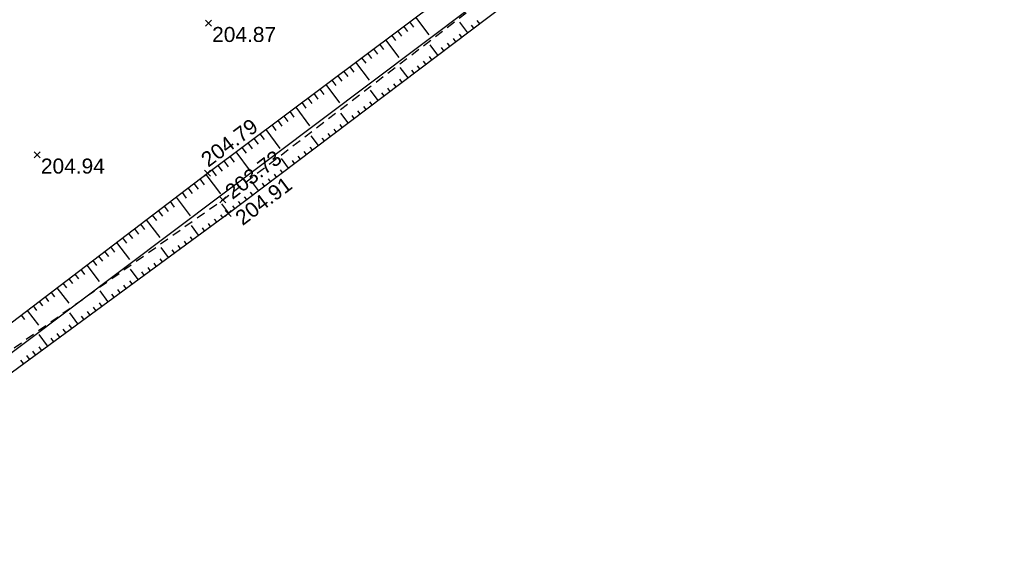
# Model space of a CAD drawing. Extents: x 1616800 to 1632437, y 2248456 to 2251974.
# Tile 266 of 399: x 1618258 to 1618324, y 2251271 to 2251307. Entities that reach past the tile are written whole.
import ezdxf
from ezdxf.enums import TextEntityAlignment as Align

# ---------------------------------------------------------------- set-up
doc = ezdxf.new("R2010")
doc.units = 0
doc.header["$LTSCALE"] = 2
doc.header["$PDMODE"] = 3
doc.header["$PDSIZE"] = 0.2
doc.linetypes.add('CONTINU', pattern=[0])
doc.linetypes.add('FOSSE', pattern=[0.5, 0.3, -0.2])
doc.layers.get('0').update_dxf_attribs({"linetype": 'CONTINUOUS'})
for name, color, linetype in [('X-PTS TOPO-TEXTE TOPOALT', 8, 'CONTINUOUS'), ('X-PTS TOPO-TOPOPOINT', 8, 'CONTINUOUS'), ('Y - FDP TOPO-LIMITES_ 98061', 8, 'CONTINUOUS'), ('Y-FDP TOPO-TOP_AXE_FOSSE', 8, 'CONTINUOUS'), ('Y-FDP TOPO-TOP_BARBULE', 8, 'CONTINUOUS'), ('Y-FDP TOPO-TOP_TALUS', 8, 'CONTINUOUS')]:
    doc.layers.add(name, color=color, linetype=linetype)
doc.styles.get("Standard").update_dxf_attribs({"font": 'arial.ttf'})

# ---------------------------------------------------------------- blocks, each defined once
blk = doc.blocks.new('TCPOINT')
at = {"color": 0}
blk.add_point((0, 0), dxfattribs=at)
at = {"layer": 'X-PTS TOPO-TEXTE TOPOALT'}
blk.add_attdef('ALT', text='', height=0.75, dxfattribs=at).set_placement((0.25, -0.25), align=Align.TOP_LEFT)
blk = doc.blocks.new('TCPOINT_C')
at = {"color": 0}
blk.add_point((0, 0), dxfattribs=at)
at = {"layer": 'X-PTS TOPO-TEXTE TOPOALT'}
blk.add_attdef('ALT', text='', height=0.75, dxfattribs=at).set_placement((0.5, 0.09), align=Align.MIDDLE_LEFT)
blk = doc.blocks.new('TCPOINT_2')
at = {"color": 0}
blk.add_point((0, 0), dxfattribs=at)
at = {"layer": 'X-PTS TOPO-TEXTE TOPOALT'}
blk.add_attdef('ALT', (0.25, 0.25), '', height=0.75, dxfattribs=at)

msp = doc.modelspace()

# ---------------------------------------------------------------- linework, layer by layer
at = {"layer": 'Y - FDP TOPO-LIMITES_ 98061', "flags": 128}
msp.add_lwpolyline([(1618000.033, 2251119.6372), (1618010.804, 2251118.9442), (1618115.6175, 2251197.6704), (1618016.3138, 2251311.8142), (1617999.4777, 2251326.37), (1617969.9379, 2251352.0601), (1617934.7754, 2251382.3083), (1618000.3795, 2251451.6653), (1618016.0396, 2251467.7735), (1618112.1715, 2251442.2887), (1618276.1045, 2251385.219), (1618332.7249, 2251346.7882), (1618346.2552, 2251357.2778), (1618351.6069, 2251354.908), (1618148.3489, 2251202.3141), (1618189.5386, 2251153.7374), (1618188.0254, 2251152.4292), (1618159.8898, 2251128.1121), (1618124.8252, 2251097.8039), (1618067.4989, 2251048.255), (1618052.0285, 2251063.7931), (1618022.5176, 2251095.4882), (1618000.033, 2251119.6372)], dxfattribs=at)
at = {"layer": 'Y-FDP TOPO-TOP_AXE_FOSSE', "linetype": 'FOSSE', "elevation": 201.34, "flags": 128}
msp.add_lwpolyline([(1618156.4306, 2251125.508), (1618166.9996, 2251135.119), (1618182.6476, 2251148.697), (1618188.6966, 2251154.37), (1618177.6926, 2251167.258), (1618166.1366, 2251181.139), (1618153.7296, 2251195.795), (1618149.3776, 2251201.621, -0.3656448), (1618149.4576, 2251203.064), (1618168.1926, 2251217.356), (1618183.4896, 2251228.595), (1618197.1766, 2251238.452), (1618213.2316, 2251250.796), (1618229.0026, 2251262.397), (1618243.6426, 2251273.746), (1618251.0196, 2251279.042), (1618252.9486, 2251281.227), (1618271.6956, 2251294.531), (1618289.8346, 2251308.431), (1618308.3586, 2251322.36), (1618326.3986, 2251335.924), (1618340.9166, 2251347.588), (1618348.7706, 2251353.165)], format="xyb", dxfattribs=at)
at = {"layer": 'Y-FDP TOPO-TOP_BARBULE'}
for p, q in [((1618283.7752, 2251306.1047), (1618284.0395, 2251305.7512)), ((1618284.1756, 2251306.4041), (1618284.4391, 2251306.0517)), ((1618284.5761, 2251306.7035), (1618285.4516, 2251305.5327)), ((1618288.0654, 2251305.6741), (1618287.5299, 2251306.3846)), ((1618288.4647, 2251305.9751), (1618288.3035, 2251306.189)), ((1618288.864, 2251306.276), (1618288.7022, 2251306.4907)), ((1618282.9743, 2251305.5058), (1618283.2404, 2251305.1501)), ((1618283.3748, 2251305.8053), (1618283.64, 2251305.4506)), ((1618287.6662, 2251305.3731), (1618287.5061, 2251305.5855)), ((1618282.1735, 2251304.907), (1618282.4412, 2251304.5489)), ((1618282.5739, 2251305.2064), (1618283.4635, 2251304.0167)), ((1618286.0691, 2251304.1693), (1618285.543, 2251304.8671)), ((1618286.8676, 2251304.7712), (1618286.7086, 2251304.9821)), ((1618287.2669, 2251305.0722), (1618287.1074, 2251305.2838)), ((1618281.3726, 2251304.3081), (1618281.642, 2251303.9478)), ((1618281.773, 2251304.6076), (1618282.0416, 2251304.2484)), ((1618286.4683, 2251304.4703), (1618286.3099, 2251304.6804)), ((1618280.5717, 2251303.7093), (1618281.4755, 2251302.5007)), ((1618280.9722, 2251304.0087), (1618281.2425, 2251303.6473)), ((1618284.8712, 2251303.2664), (1618284.7151, 2251303.4735)), ((1618285.2705, 2251303.5674), (1618285.1138, 2251303.7752)), ((1618285.6698, 2251303.8683), (1618285.5125, 2251304.0769)), ((1618279.3704, 2251302.811), (1618279.6441, 2251302.445)), ((1618279.7709, 2251303.1105), (1618280.0437, 2251302.7456)), ((1618280.1713, 2251303.4099), (1618280.4433, 2251303.0462)), ((1618284.0727, 2251302.6645), (1618283.5562, 2251303.3496)), ((1618284.472, 2251302.9654), (1618284.3164, 2251303.1717)), ((1618278.5696, 2251302.2122), (1618279.4875, 2251300.9847)), ((1618278.97, 2251302.5116), (1618279.2445, 2251302.1445)), ((1618283.2741, 2251302.0625), (1618283.1203, 2251302.2666)), ((1618283.6734, 2251302.3635), (1618283.519, 2251302.5683)), ((1618277.7687, 2251301.6133), (1618278.0458, 2251301.2428)), ((1618278.1691, 2251301.9128), (1618278.4454, 2251301.5434)), ((1618282.0763, 2251301.1596), (1618281.5694, 2251301.8321)), ((1618282.4756, 2251301.4606), (1618282.3229, 2251301.6631)), ((1618282.8749, 2251301.7616), (1618282.7216, 2251301.9648)), ((1618276.9678, 2251301.0145), (1618277.2466, 2251300.6417)), ((1618277.3683, 2251301.3139), (1618277.6462, 2251300.9423)), ((1618281.677, 2251300.8587), (1618281.5255, 2251301.0597)), ((1618276.167, 2251300.4157), (1618276.4474, 2251300.0406)), ((1618276.5674, 2251300.7151), (1618277.4994, 2251299.4687)), ((1618280.0799, 2251299.6548), (1618279.5826, 2251300.3146)), ((1618280.8785, 2251300.2567), (1618280.7281, 2251300.4562)), ((1618281.2778, 2251300.5577), (1618281.1268, 2251300.7579)), ((1618274.9657, 2251299.5174), (1618275.2487, 2251299.1389)), ((1618275.3661, 2251299.8168), (1618275.6483, 2251299.4395)), ((1618275.7665, 2251300.1162), (1618276.0478, 2251299.74)), ((1618279.6807, 2251299.3538), (1618279.532, 2251299.551)), ((1618280.4792, 2251299.9558), (1618280.3294, 2251300.1545)), ((1618274.1648, 2251298.9186), (1618274.4495, 2251298.5378)), ((1618274.5653, 2251299.218), (1618275.5114, 2251297.9527)), ((1618278.8821, 2251298.7519), (1618278.7346, 2251298.9476)), ((1618279.2814, 2251299.0529), (1618279.1333, 2251299.2493)), ((1618273.364, 2251298.3197), (1618273.6503, 2251297.9367)), ((1618273.7644, 2251298.6191), (1618274.0499, 2251298.2373)), ((1618278.0836, 2251298.15), (1618277.5958, 2251298.7971)), ((1618278.4828, 2251298.451), (1618278.3359, 2251298.6458)), ((1618272.5631, 2251297.7209), (1618273.5234, 2251296.4366)), ((1618272.9635, 2251298.0203), (1618273.2508, 2251297.6362)), ((1618277.285, 2251297.5481), (1618277.1398, 2251297.7407)), ((1618277.6843, 2251297.849), (1618277.5385, 2251298.0424)), ((1618271.7622, 2251297.122), (1618272.052, 2251296.7345)), ((1618272.1627, 2251297.4214), (1618272.4516, 2251297.035)), ((1618276.0872, 2251296.6452), (1618275.609, 2251297.2796)), ((1618276.4865, 2251296.9461), (1618276.3424, 2251297.1372)), ((1618276.8857, 2251297.2471), (1618276.7411, 2251297.4389)), ((1618270.5617, 2251296.2228), (1618271.5467, 2251294.929)), ((1618270.9614, 2251296.5232), (1618271.2528, 2251296.1334)), ((1618271.3618, 2251296.8226), (1618271.6524, 2251296.4339)), ((1618275.2886, 2251296.0432), (1618275.1463, 2251296.232)), ((1618275.6879, 2251296.3442), (1618275.545, 2251296.5338)), ((1618269.766, 2251295.617), (1618270.0573, 2251295.2344)), ((1618270.1638, 2251295.9199), (1618270.4575, 2251295.5341)), ((1618274.0908, 2251295.1403), (1618273.6221, 2251295.7621)), ((1618274.4901, 2251295.4413), (1618274.3489, 2251295.6286)), ((1618274.8894, 2251295.7423), (1618274.7476, 2251295.9303)), ((1618268.9704, 2251295.0113), (1618269.2568, 2251294.6351)), ((1618269.3682, 2251295.3141), (1618269.657, 2251294.9348)), ((1618273.6916, 2251294.8394), (1618273.5515, 2251295.0251)), ((1618268.1747, 2251294.4055), (1618268.4562, 2251294.0357)), ((1618268.5725, 2251294.7084), (1618269.5191, 2251293.4651)), ((1618272.0945, 2251293.6355), (1618271.6314, 2251294.2498)), ((1618272.893, 2251294.2374), (1618272.7541, 2251294.4217)), ((1618273.2923, 2251294.5384), (1618273.1528, 2251294.7234)), ((1618267.3791, 2251293.7997), (1618267.6557, 2251293.4364)), ((1618267.7769, 2251294.1026), (1618268.056, 2251293.7361)), ((1618272.4937, 2251293.9365), (1618272.3554, 2251294.12)), ((1618266.5834, 2251293.194), (1618267.4893, 2251292.0041)), ((1618266.9812, 2251293.4969), (1618267.2554, 2251293.1367)), ((1618270.8842, 2251292.7493), (1618270.7448, 2251292.9398)), ((1618271.2877, 2251293.0446), (1618271.1494, 2251293.2337)), ((1618271.6913, 2251293.3398), (1618271.5539, 2251293.5275)), ((1618265.3899, 2251292.2853), (1618265.6544, 2251291.938)), ((1618265.7878, 2251292.5882), (1618266.0547, 2251292.2377)), ((1618266.1856, 2251292.8911), (1618266.4549, 2251292.5374)), ((1618270.0772, 2251292.1588), (1618269.6057, 2251292.8032)), ((1618270.4807, 2251292.454), (1618270.3403, 2251292.6459)), ((1618264.5943, 2251291.6796), (1618265.4595, 2251290.5431)), ((1618264.9921, 2251291.9825), (1618265.2541, 2251291.6383)), ((1618269.2702, 2251291.5683), (1618269.1267, 2251291.7644)), ((1618269.6737, 2251291.8635), (1618269.5312, 2251292.0582)), ((1618263.7986, 2251291.0738), (1618264.0533, 2251290.7393)), ((1618264.1965, 2251291.3767), (1618264.4536, 2251291.039)), ((1618268.0596, 2251290.6825), (1618267.571, 2251291.3503)), ((1618268.4632, 2251290.9777), (1618268.3176, 2251291.1767)), ((1618268.8667, 2251291.273), (1618268.7221, 2251291.4705)), ((1618263.003, 2251290.4681), (1618263.2528, 2251290.1399)), ((1618263.4008, 2251290.7709), (1618263.6531, 2251290.4396)), ((1618267.6561, 2251290.3872), (1618267.5085, 2251290.589)), ((1618262.2074, 2251289.8623), (1618262.4523, 2251289.5406)), ((1618262.6052, 2251290.1652), (1618263.4298, 2251289.0821)), ((1618266.0421, 2251289.2062), (1618265.5363, 2251289.8974)), ((1618266.4456, 2251289.5015), (1618266.2949, 2251289.7074)), ((1618266.8491, 2251289.7967), (1618266.6994, 2251290.0013)), ((1618267.2526, 2251290.092), (1618267.104, 2251290.2951)), ((1618261.4117, 2251289.2566), (1618261.6518, 2251288.9412)), ((1618261.8095, 2251289.5594), (1618262.052, 2251289.2409)), ((1618265.6386, 2251288.9109), (1618265.4858, 2251289.1197)), ((1618260.2182, 2251288.3479), (1618260.451, 2251288.0422)), ((1618260.6161, 2251288.6508), (1618261.4, 2251287.6211)), ((1618261.0139, 2251288.9537), (1618261.2515, 2251288.6416)), ((1618264.0245, 2251287.7299), (1618263.5016, 2251288.4446)), ((1618264.8316, 2251288.3204), (1618264.6767, 2251288.532)), ((1618265.2351, 2251288.6157), (1618265.0813, 2251288.8259)), ((1618259.4226, 2251287.7422), (1618259.6504, 2251287.4429)), ((1618259.8204, 2251288.045), (1618260.0507, 2251287.7425)), ((1618264.428, 2251288.0252), (1618264.2722, 2251288.2382)), ((1618258.6269, 2251287.1364), (1618259.3702, 2251286.1601)), ((1618259.0248, 2251287.4393), (1618259.2502, 2251287.1432)), ((1618262.814, 2251286.8441), (1618262.654, 2251287.0627)), ((1618263.2175, 2251287.1394), (1618263.0586, 2251287.3566)), ((1618263.621, 2251287.4346), (1618263.4631, 2251287.6505)), ((1618258.2291, 2251286.8335), (1618258.4497, 2251286.5438)), ((1618262.007, 2251286.2536), (1618261.4669, 2251286.9917)), ((1618262.4105, 2251286.5489), (1618262.2495, 2251286.7689)), ((1618261.1999, 2251285.6631), (1618261.0359, 2251285.8873)), ((1618261.6035, 2251285.9583), (1618261.4404, 2251286.1812)), ((1618259.9894, 2251284.7773), (1618259.4322, 2251285.5389)), ((1618260.3929, 2251285.0726), (1618260.2268, 2251285.2996)), ((1618260.7964, 2251285.3678), (1618260.6313, 2251285.5935)), ((1618259.1824, 2251284.1868), (1618259.0131, 2251284.4181)), ((1618259.5859, 2251284.482), (1618259.4177, 2251284.7119)), ((1618258.3754, 2251283.5963), (1618258.2041, 2251283.8304)), ((1618258.7789, 2251283.8915), (1618258.6086, 2251284.1242))]:
    msp.add_line(p, q, dxfattribs=at)
at = {"layer": 'Y-FDP TOPO-TOP_TALUS', "linetype": 'CONTINU', "elevation": 201.34, "flags": 128}
msp.add_lwpolyline([(1618252.6596, 2251282.5932), (1618270.6736, 2251296.308), (1618288.8656, 2251309.911), (1618307.3206, 2251323.741), (1618325.3976, 2251337.807), (1618337.8176, 2251347.483), (1618348.5986, 2251354.875)], dxfattribs=at)
msp.add_lwpolyline([(1618191.4506, 2251152.345), (1618189.1546, 2251154.963), (1618178.2186, 2251167.644), (1618166.5216, 2251181.613), (1618154.0846, 2251196.045), (1618150.1926, 2251201.47, -0.3750987), (1618150.2966, 2251202.619), (1618168.4386, 2251216.809), (1618184.1106, 2251227.925), (1618197.6936, 2251237.892), (1618213.6916, 2251250.294), (1618229.4576, 2251261.928), (1618244.2886, 2251273.17), (1618253.4346, 2251279.981), (1618272.0646, 2251293.613), (1618290.5806, 2251307.57), (1618308.6406, 2251321.083), (1618326.9866, 2251335.028), (1618342.2636, 2251346.006), (1618350.4086, 2251352.347)], format="xyb", dxfattribs=at)

# ---------------------------------------------------------------- block references
at = {"layer": 'X-PTS TOPO-TOPOPOINT'}
ref = msp.add_blockref('TCPOINT', (1618270.7336, 2251306.308, 204.87), dxfattribs=at)
ref.add_attrib('ALT', '204.87', dxfattribs={"layer": 'X-PTS TOPO-TEXTE TOPOALT', "height": 1, "rotation": 360}).set_placement((1618270.9836, 2251306.058, 204.87), align=Align.TOP_LEFT)
ref = msp.add_blockref('TCPOINT_2', (1618270.6736, 2251296.308, 204.79), dxfattribs=dict(at, rotation=36.78716532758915))
ref.add_attrib('ALT', '204.79', (1618270.7241, 2251296.6579, 204.79), dxfattribs={"layer": 'X-PTS TOPO-TEXTE TOPOALT', "height": 1, "rotation": 36.787165})
ref = msp.add_blockref('TCPOINT', (1618259.2916, 2251297.526, 204.94), dxfattribs=at)
ref.add_attrib('ALT', '204.94', dxfattribs={"layer": 'X-PTS TOPO-TEXTE TOPOALT', "height": 1, "rotation": 360}).set_placement((1618259.5416, 2251297.276, 204.94), align=Align.TOP_LEFT)
ref = msp.add_blockref('TCPOINT_C', (1618271.6956, 2251294.531, 203.73), dxfattribs=dict(at, rotation=37.46311376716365))
ref.add_attrib('ALT', '203.73', dxfattribs={"layer": 'X-PTS TOPO-TEXTE TOPOALT', "height": 1, "rotation": 37.463114}).set_placement((1618272.0377, 2251294.9066, 203.73), align=Align.MIDDLE_LEFT)
ref = msp.add_blockref('TCPOINT', (1618272.0646, 2251293.613, 204.91), dxfattribs=dict(at, rotation=37.0082751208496))
ref.add_attrib('ALT', '204.91', dxfattribs={"layer": 'X-PTS TOPO-TEXTE TOPOALT', "height": 1, "rotation": 37.008275}).set_placement((1618272.4147, 2251293.5638, 204.91), align=Align.TOP_LEFT)

doc.saveas('drawing.dxf')
